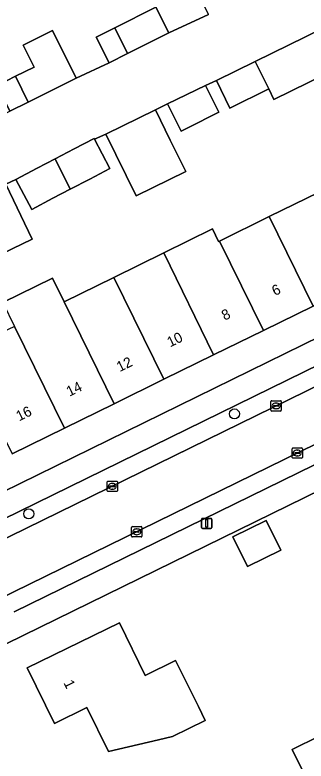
# Model space of a CAD drawing. Extents: x 160455 to 162082, y 388339 to 389736.
# Drawn here: x 161608.6 to 161637, y 388554.3 to 388626.9 of the extents above; entities that cross this region are included whole.
import ezdxf

# ---------------------------------------------------------------- set-up
doc = ezdxf.new("R2010")
doc.units = 0
for name, color, linetype in [('IMGEO_Boom', 7, 'Continuous'), ('IMGEO_Erf', 7, 'Continuous'), ('IMGEO_Kolk', 7, 'Continuous'), ('IMGEO_Lichtmast', 7, 'Continuous'), ('IMGEO_Pand', 7, 'Continuous'), ('IMGEO_Pand_nummerreeks', 7, 'Continuous'), ('IMGEO_Parkeervlak_open', 7, 'Continuous'), ('IMGEO_Rijbaan_lokaal_open', 7, 'Continuous'), ('IMGEO_Voetpad_open', 7, 'Continuous')]:
    doc.layers.add(name, color=color, linetype=linetype)

msp = doc.modelspace()

# ---------------------------------------------------------------- linework, layer by layer
at = {"layer": 'IMGEO_Boom'}
for centre in [(161630.01, 388588.052), (161609.955, 388578.331)]:
    msp.add_circle(centre, 0.489, dxfattribs=at)
at = {"layer": 'IMGEO_Erf'}
for points in [[(161602.472, 388621.395), (161605.105, 388616.004), (161608.113, 388617.521), (161606.869, 388620.029), (161608.68, 388620.926), (161610.478, 388621.817), (161609.408, 388623.943), (161612.281, 388625.367), (161614.594, 388620.732), (161617.807, 388622.246), (161616.537, 388624.733), (161618.352, 388625.648), (161622.345, 388627.661), (161623.619, 388625.168), (161627.488, 388626.939), (161626.155, 388629.669), (161627.969, 388630.555), (161629.782, 388631.441), (161632.327, 388632.685), (161633.662, 388629.954), (161636.178, 388631.183), (161628.745, 388646.361), (161625.266, 388653.595)], [(161640.69, 388622.02), (161633.86, 388618.68), (161633.355, 388619.703), (161629.57, 388617.834), (161628.258, 388620.521), (161627.202, 388620.033), (161628.504, 388617.43), (161625.479, 388615.918), (161624.81, 388615.583), (161623.485, 388618.234), (161622.304, 388617.663), (161623.756, 388614.698), (161625.264, 388611.653), (161620.433, 388609.293), (161617.473, 388615.303), (161616.373, 388614.787), (161617.86, 388611.945), (161615.905, 388610.922), (161614, 388609.925), (161612.32, 388609.046), (161610.245, 388607.96), (161608.713, 388610.885), (161607.728, 388610.428), (161610.291, 388605.063), (161605.345, 388602.699)], [(161607.427, 388598.895), (161612.279, 388601.282), (161613.418, 388598.962), (161618.241, 388601.335), (161623.113, 388603.732), (161627.859, 388606.067), (161628.464, 388604.835), (161628.562, 388604.883), (161633.409, 388607.268), (161638.256, 388609.653), (161638.824, 388609.933), (161643.31, 388612.14), (161647.58, 388603.38), (161642.527, 388600.908), (161637.679, 388598.537), (161632.831, 388596.165), (161627.984, 388593.794), (161623.136, 388591.423), (161618.289, 388589.052), (161613.44, 388586.68), (161608.33, 388584.18)], [(161591.879, 388572.856), (161648.726, 388600.68)], [(161654.641, 388588.619), (161604.547, 388564.115)]]:
    msp.add_lwpolyline(points, dxfattribs=at)
for points in [[(161629.865, 388576.091), (161633.117, 388577.682), (161634.527, 388574.8), (161631.275, 388573.21)], [(161615.608, 388559.469), (161612.463, 388557.913), (161609.813, 388563.322), (161618.798, 388567.724), (161621.305, 388562.585), (161624.279, 388564.036), (161626.497, 388559.555), (161627.158, 388558.219), (161623.985, 388556.649), (161622.594, 388556.325), (161617.724, 388555.191)], [(161635.628, 388555.382), (161638.27, 388556.684), (161640.38, 388552.402), (161637.738, 388551.1)]]:
    msp.add_lwpolyline(points, close=True, dxfattribs=at)
at = {"layer": 'IMGEO_Kolk'}
for p, q in [((161633.572, 388588.411), (161633.572, 388589.263)), ((161633.647, 388589.337), (161634.499, 388589.337)), ((161634.573, 388589.263), (161634.573, 388588.411)), ((161633.831, 388588.831), (161633.831, 388588.843)), ((161634.269, 388588.794), (161633.871, 388588.794)), ((161633.874, 388588.88), (161634.272, 388588.88)), ((161634.083, 388588.557), (161634.058, 388588.557)), ((161634.06, 388589.117), (161634.085, 388589.117)), ((161634.315, 388588.843), (161634.315, 388588.831)), ((161634.499, 388588.337), (161633.647, 388588.337)), ((161635.633, 388583.817), (161635.633, 388584.669)), ((161635.708, 388584.743), (161636.56, 388584.743)), ((161635.892, 388584.237), (161635.892, 388584.249)), ((161636.33, 388584.2), (161635.932, 388584.2)), ((161635.935, 388584.286), (161636.333, 388584.286)), ((161636.121, 388584.523), (161636.146, 388584.523)), ((161636.376, 388584.249), (161636.376, 388584.237)), ((161636.634, 388584.669), (161636.634, 388583.817)), ((161636.56, 388583.743), (161635.708, 388583.743)), ((161636.144, 388583.963), (161636.119, 388583.963)), ((161617.603, 388580.575), (161617.603, 388581.427)), ((161617.678, 388581.501), (161618.53, 388581.501)), ((161618.091, 388581.281), (161618.116, 388581.281)), ((161618.604, 388581.427), (161618.604, 388580.575)), ((161618.53, 388580.501), (161617.678, 388580.501)), ((161617.862, 388580.995), (161617.862, 388581.007)), ((161618.3, 388580.958), (161617.902, 388580.958)), ((161617.905, 388581.044), (161618.303, 388581.044)), ((161618.114, 388580.721), (161618.089, 388580.721)), ((161618.346, 388581.007), (161618.346, 388580.995)), ((161619.99, 388576.152), (161619.99, 388577.004)), ((161620.065, 388577.078), (161620.917, 388577.078)), ((161620.478, 388576.858), (161620.503, 388576.858)), ((161620.991, 388577.004), (161620.991, 388576.152)), ((161620.249, 388576.572), (161620.249, 388576.584)), ((161620.687, 388576.535), (161620.289, 388576.535)), ((161620.292, 388576.621), (161620.69, 388576.621)), ((161620.501, 388576.298), (161620.476, 388576.298)), ((161620.733, 388576.584), (161620.733, 388576.572)), ((161620.917, 388576.078), (161620.065, 388576.078))]:
    msp.add_line(p, q, dxfattribs=at)
for points in [[(161633.572, 388588.411), (161633.572, 388589.263)], [(161633.647, 388589.337), (161634.499, 388589.337)], [(161634.573, 388589.263), (161634.573, 388588.411)], [(161634.499, 388588.337), (161633.647, 388588.337)], [(161635.633, 388583.817), (161635.633, 388584.669)], [(161635.708, 388584.743), (161636.56, 388584.743)], [(161636.634, 388584.669), (161636.634, 388583.817)], [(161636.56, 388583.743), (161635.708, 388583.743)], [(161617.603, 388580.575), (161617.603, 388581.427)], [(161617.678, 388581.501), (161618.53, 388581.501)], [(161618.604, 388581.427), (161618.604, 388580.575)], [(161618.53, 388580.501), (161617.678, 388580.501)], [(161619.99, 388576.152), (161619.99, 388577.004)], [(161620.065, 388577.078), (161620.917, 388577.078)], [(161620.991, 388577.004), (161620.991, 388576.152)], [(161620.917, 388576.078), (161620.065, 388576.078)]]:
    msp.add_lwpolyline(points, dxfattribs=at)
for centre, radius, start, end in [((161633.649, 388589.261), 0.0765, 91.55205, 178.44795), ((161633.649, 388589.261), 0.0765, 91.55205, 178.44795), ((161634.497, 388589.261), 0.0765, 1.55205, 88.44795), ((161634.497, 388589.261), 0.0765, 1.55205, 88.44795), ((161633.871, 388588.84), 0.0403, 85.87752, 175.75265), ((161633.868, 388588.83), 0.0366, 178.93798, 274.71019), ((161634.272, 388588.837), 0.043, 264.86636, 352.45326), ((161634.276, 388588.842), 0.0386, 1.73085, 96.63898), ((161633.649, 388588.413), 0.0765, 181.55205, 268.44795), ((161633.649, 388588.413), 0.0765, 181.55205, 268.44795), ((161634.497, 388588.413), 0.0765, 271.55205, 358.44795), ((161634.497, 388588.413), 0.0765, 271.55205, 358.44795), ((161635.71, 388584.667), 0.0765, 91.55205, 178.44795), ((161635.71, 388584.667), 0.0765, 91.55205, 178.44795), ((161635.932, 388584.246), 0.0403, 85.87752, 175.75265), ((161635.929, 388584.236), 0.0366, 178.93798, 274.71019), ((161636.333, 388584.243), 0.043, 264.86636, 352.45326), ((161636.337, 388584.248), 0.0386, 1.73085, 96.63898), ((161636.558, 388584.667), 0.0765, 1.55205, 88.44795), ((161636.558, 388584.667), 0.0765, 1.55205, 88.44795), ((161635.71, 388583.819), 0.0765, 181.55205, 268.44795), ((161635.71, 388583.819), 0.0765, 181.55205, 268.44795), ((161636.558, 388583.819), 0.0765, 271.55205, 358.44795), ((161636.558, 388583.819), 0.0765, 271.55205, 358.44795), ((161617.68, 388581.425), 0.0765, 91.55205, 178.44795), ((161617.68, 388581.425), 0.0765, 91.55205, 178.44795), ((161618.528, 388581.425), 0.0765, 1.55205, 88.44795), ((161618.528, 388581.425), 0.0765, 1.55205, 88.44795), ((161617.68, 388580.577), 0.0765, 181.55205, 268.44795), ((161617.68, 388580.577), 0.0765, 181.55205, 268.44795), ((161617.902, 388581.004), 0.0403, 85.87752, 175.75265), ((161617.899, 388580.994), 0.0366, 178.93798, 274.71019), ((161618.303, 388581.001), 0.043, 264.86636, 352.45326), ((161618.307, 388581.006), 0.0386, 1.73085, 96.63898), ((161618.528, 388580.577), 0.0765, 271.55205, 358.44795), ((161618.528, 388580.577), 0.0765, 271.55205, 358.44795), ((161620.067, 388577.002), 0.0765, 91.55205, 178.44795), ((161620.067, 388577.002), 0.0765, 91.55205, 178.44795), ((161620.915, 388577.002), 0.0765, 1.55205, 88.44795), ((161620.915, 388577.002), 0.0765, 1.55205, 88.44795), ((161620.067, 388576.154), 0.0765, 181.55205, 268.44795), ((161620.067, 388576.154), 0.0765, 181.55205, 268.44795), ((161620.289, 388576.581), 0.0403, 85.87752, 175.75265), ((161620.286, 388576.571), 0.0366, 178.93798, 274.71019), ((161620.69, 388576.578), 0.043, 264.86636, 352.45326), ((161620.694, 388576.583), 0.0386, 1.73085, 96.63898), ((161620.915, 388576.154), 0.0765, 271.55205, 358.44795), ((161620.915, 388576.154), 0.0765, 271.55205, 358.44795)]:
    msp.add_arc(centre, radius, start, end, dxfattribs=at)
for centre, major_axis, ratio, start_param, end_param in [((161634.059, 388588.837), (-0.387, 0.002), 0.722429, 4.712389, 7.853982), ((161634.084, 388588.837), (-0.39, 0.002), 0.717154, 1.570796, 4.712389), ((161636.12, 388584.243), (-0.387, 0.002), 0.722429, 4.712389, 7.853982), ((161636.145, 388584.243), (-0.39, 0.002), 0.717154, 1.570796, 4.712389), ((161618.09, 388581.001), (-0.387, 0.002), 0.722429, 4.712389, 7.853982), ((161618.115, 388581.001), (-0.39, 0.002), 0.717154, 1.570796, 4.712389), ((161620.477, 388576.578), (-0.387, 0.002), 0.722429, 4.712389, 7.853982), ((161620.502, 388576.578), (-0.39, 0.002), 0.717154, 1.570796, 4.712389)]:
    msp.add_ellipse(centre, major_axis=major_axis, ratio=ratio, start_param=start_param, end_param=end_param, dxfattribs=at)
at = {"layer": 'IMGEO_Lichtmast'}
for p, q in [((161626.811, 388576.988), (161626.811, 388577.788)), ((161626.811, 388577.788), (161626.811, 388576.988)), ((161626.911, 388577.888), (161627.701, 388577.888)), ((161627.701, 388577.888), (161626.911, 388577.888)), ((161627.801, 388577.788), (161627.801, 388576.988)), ((161627.801, 388576.988), (161627.801, 388577.788)), ((161627.701, 388576.888), (161626.911, 388576.888)), ((161626.911, 388576.888), (161627.701, 388576.888))]:
    msp.add_line(p, q, dxfattribs=at)
msp.add_lwpolyline([(161627.231, 388577.763), (161627.381, 388577.763), (161627.381, 388577.013), (161627.231, 388577.013), (161627.231, 388577.763)], dxfattribs=at)
for centre, start, end in [((161626.911, 388577.788), 90, 180), ((161626.911, 388577.788), 90, 180), ((161627.701, 388577.788), 0, 90), ((161627.701, 388577.788), 360, 90), ((161626.911, 388576.988), 180, 270), ((161626.911, 388576.988), 180, 270), ((161627.701, 388576.988), 270, 0), ((161627.701, 388576.988), 270, 0)]:
    msp.add_arc(centre, 0.1, start, end, dxfattribs=at)
at = {"layer": 'IMGEO_Pand'}
for points in [[(161619.571, 388623.133), (161623.619, 388625.168), (161622.345, 388627.661), (161618.352, 388625.648)], [(161619.571, 388623.133), (161618.352, 388625.648), (161616.537, 388624.733), (161617.807, 388622.246)], [(161638.82, 388625.79), (161638.541, 388625.654), (161638.585, 388625.564), (161632.039, 388622.367), (161633.355, 388619.703), (161633.86, 388618.68), (161640.69, 388622.02)], [(161609.909, 388618.411), (161614.594, 388620.732), (161612.281, 388625.367), (161609.408, 388623.943), (161610.478, 388621.817), (161608.68, 388620.926)], [(161632.039, 388622.367), (161628.258, 388620.521), (161629.57, 388617.834), (161633.355, 388619.703)], [(161609.909, 388618.411), (161608.68, 388620.926), (161606.869, 388620.029), (161608.113, 388617.521)], [(161627.202, 388620.033), (161623.485, 388618.234), (161624.81, 388615.583), (161625.479, 388615.918), (161628.504, 388617.43)], [(161623.756, 388614.698), (161622.304, 388617.663), (161617.473, 388615.303), (161620.433, 388609.293), (161625.264, 388611.653)], [(161616.373, 388614.787), (161616.329, 388614.871), (161614.374, 388613.848), (161612.537, 388612.887), (161614, 388609.925), (161615.905, 388610.922), (161617.86, 388611.945)], [(161612.537, 388612.887), (161610.789, 388611.972), (161608.713, 388610.885), (161610.245, 388607.96), (161612.32, 388609.046), (161614, 388609.925)], [(161607.728, 388610.428), (161606.843, 388610.005), (161602.888, 388608.115), (161602.785, 388608.065), (161604.077, 388605.357), (161604.183, 388605.134), (161605.345, 388602.699), (161610.291, 388605.063)], [(161637.679, 388598.537), (161642.527, 388600.908), (161638.256, 388609.653), (161633.409, 388607.268)], [(161632.831, 388596.165), (161637.679, 388598.537), (161633.409, 388607.268), (161628.562, 388604.883)], [(161632.831, 388596.165), (161628.562, 388604.883), (161628.464, 388604.835), (161627.859, 388606.067), (161623.113, 388603.732), (161627.984, 388593.794)], [(161623.136, 388591.423), (161627.984, 388593.794), (161623.113, 388603.732), (161618.241, 388601.335)], [(161613.418, 388598.962), (161612.279, 388601.282), (161607.427, 388598.895), (161608.569, 388596.575), (161613.44, 388586.68), (161618.289, 388589.052)], [(161613.418, 388598.962), (161618.289, 388589.052), (161623.136, 388591.423), (161618.241, 388601.335)], [(161608.569, 388596.575), (161607.96, 388596.276), (161604.221, 388594.439), (161603.472, 388594.071), (161608.33, 388584.18), (161613.44, 388586.68)], [(161631.275, 388573.21), (161634.527, 388574.8), (161633.117, 388577.682), (161629.865, 388576.091)], [(161626.497, 388559.555), (161624.279, 388564.036), (161621.305, 388562.585), (161618.798, 388567.724), (161609.813, 388563.322), (161612.463, 388557.913), (161615.608, 388559.469), (161617.724, 388555.191), (161622.594, 388556.325), (161623.985, 388556.649), (161627.158, 388558.219)], [(161637.738, 388551.1), (161640.38, 388552.402), (161638.27, 388556.684), (161635.628, 388555.382)]]:
    msp.add_lwpolyline(points, close=True, dxfattribs=at)
at = {"layer": 'IMGEO_Parkeervlak_open'}
for points in [[(161646.568, 388596.931), (161599.248, 388573.77), (161600.022, 388572.189), (161649.799, 388596.545)], [(161651.975, 388591.982), (161605.335, 388569.203)], [(161608.526, 388568.773), (161650.032, 388589.079)]]:
    msp.add_lwpolyline(points, dxfattribs=at)
at = {"layer": 'IMGEO_Rijbaan_lokaal_open'}
for points in [[(161607.728, 388610.428), (161608.713, 388610.885), (161610.789, 388611.972), (161612.537, 388612.887), (161614.374, 388613.848), (161616.329, 388614.871), (161616.373, 388614.787), (161617.473, 388615.303), (161622.304, 388617.663), (161623.485, 388618.234), (161627.202, 388620.033), (161628.258, 388620.521), (161632.039, 388622.367), (161638.585, 388625.564), (161638.541, 388625.654), (161638.82, 388625.79), (161636.178, 388631.183)], [(161627.488, 388626.939), (161623.619, 388625.168), (161619.571, 388623.133), (161617.807, 388622.246), (161614.594, 388620.732), (161609.909, 388618.411), (161608.113, 388617.521)]]:
    msp.add_lwpolyline(points, dxfattribs=at)
msp.add_lwpolyline([(161654.17, 388592.988), (161651.913, 388597.562), (161650.716, 388596.982), (161649.799, 388596.545), (161600.022, 388572.189), (161602.228, 388567.683), (161605.335, 388569.203), (161651.975, 388591.982), (161652.893, 388592.381)], close=True, dxfattribs=at)
at = {"layer": 'IMGEO_Voetpad_open'}
for points in [[(161648.726, 388600.68), (161591.879, 388572.856), (161573.229, 388563.742), (161571.22, 388562.761), (161532.205, 388543.696), (161528.998, 388539.525)], [(161535.207, 388542.463), (161583.38, 388566.01), (161592.343, 388570.391), (161599.248, 388573.77), (161646.568, 388596.931)], [(161604.547, 388564.115), (161654.641, 388588.619)], [(161650.032, 388589.079), (161608.526, 388568.773)]]:
    msp.add_lwpolyline(points, dxfattribs=at)

# ---------------------------------------------------------------- texts
at = {"layer": 'IMGEO_Pand_nummerreeks'}
for s, rotation, p in [('6', 26.06658, (161633.959, 388599.523)), ('8', 26.06658, (161629.057, 388597.125)), ('10', 26.06658, (161623.737, 388594.522)), ('12', 26.06658, (161618.825, 388592.119)), ('14', 26.06385, (161613.922, 388589.721)), ('16', 26.06385, (161609.016, 388587.321)), ('1', 296.10135, (161613.33, 388561.871))]:
    msp.add_text(s, height=1, rotation=rotation, dxfattribs=at).set_placement(p)

doc.saveas('drawing.dxf')
